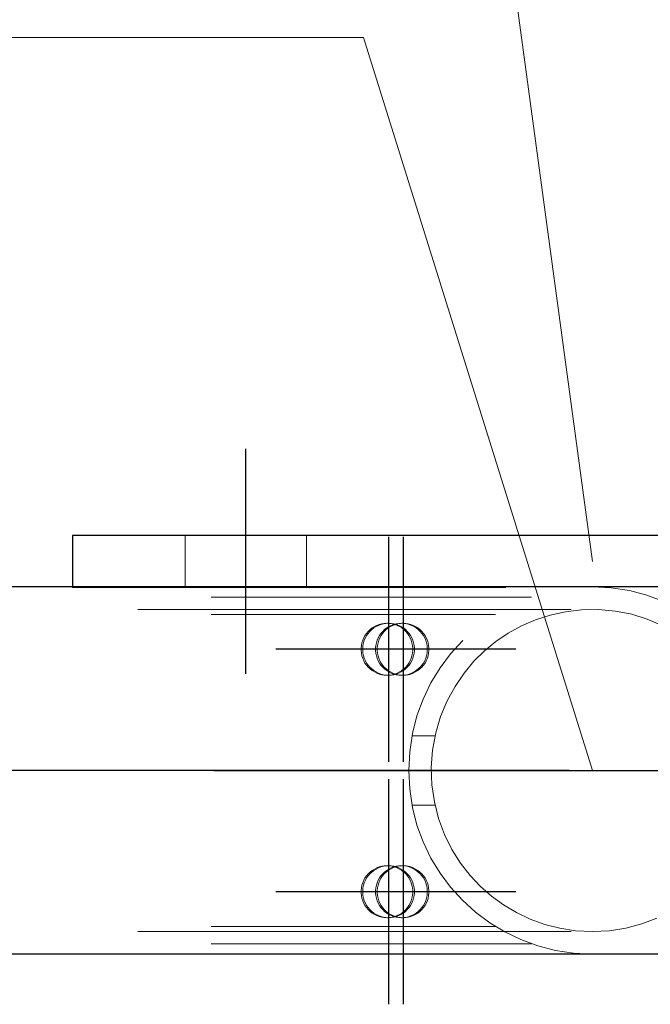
# Model space of a CAD drawing. Header units: millimetres. Extents: x -851 to 2, y 9346 to 10016.
# Tile 428 of 505: x -287.8 to -284.16, y 9579.48 to 9585.16. Entities that reach past the tile are written whole.
import ezdxf

# ---------------------------------------------------------------- set-up
doc = ezdxf.new("R2010")
doc.units = ezdxf.units.MM
doc.header["$LTSCALE"] = 10
doc.linetypes.add('HIDDEN', pattern=[0.375, 0.25, -0.125])
doc.linetypes.add('MITTE', pattern=[2, 1.25, -0.25, 0.25, -0.25])
for name, color, linetype, lineweight in [('PS_Hidden', 2, 'HIDDEN', 9), ('PS_Pos', 1, 'Continuous', 15), ('PS_Shape', 161, 'Continuous', 30), ('PS_SOLID', 7, 'Continuous', 30)]:
    doc.layers.add(name, color=color, linetype=linetype, lineweight=lineweight)
doc.layers.add('PS_Mid', color=5, linetype='MITTE')

# ---------------------------------------------------------------- blocks, each defined once
blk = doc.blocks.new('*X865')
at = {"layer": 'PS_Hidden', "color": 2, "linetype": 'HIDDEN'}
for p, q in [((-286.8424, 9582.1856), (-286.8424, 9581.8856)), ((-286.1424, 9582.1856), (-286.1424, 9581.8856)), ((-287.4924, 9581.8884), (-287.4924, 9581.8856)), ((-287.4924, 9581.8856), (-281.4924, 9581.8856)), ((-294.1924, 9581.8284), (-284.844, 9581.8284)), ((-187.1157, 9581.7584), (-423.9557, 9581.7584)), ((-284.5545, 9581.7563), (-284.6478, 9581.7453)), ((-284.4564, 9581.7577), (-284.5545, 9581.7563)), ((-284.3593, 9581.7488), (-284.4564, 9581.7577)), ((-284.2654, 9581.7303), (-284.3593, 9581.7488)), ((-294.1924, 9581.7284), (-285.0524, 9581.7284)), ((-284.8209, 9581.6985), (-284.9015, 9581.6636)), ((-284.7364, 9581.7258), (-284.8209, 9581.6985)), ((-284.6478, 9581.7453), (-284.7364, 9581.7258)), ((-284.1752, 9581.7026), (-284.2654, 9581.7303)), ((-284.0889, 9581.6663), (-284.1752, 9581.7026)), ((-285.7864, 9581.6317), (-285.7754, 9581.6422)), ((-285.7661, 9581.6422), (-285.7771, 9581.6317)), ((-285.7754, 9581.6422), (-285.7635, 9581.6515)), ((-285.7542, 9581.6515), (-285.7661, 9581.6422)), ((-285.7635, 9581.6515), (-285.7506, 9581.6595)), ((-285.7413, 9581.6595), (-285.7542, 9581.6515)), ((-285.7506, 9581.6595), (-285.7371, 9581.6662)), ((-285.7277, 9581.6662), (-285.7413, 9581.6595)), ((-285.7371, 9581.6662), (-285.7229, 9581.6715)), ((-285.7136, 9581.6715), (-285.7277, 9581.6662)), ((-285.7229, 9581.6715), (-285.7082, 9581.6753)), ((-285.6989, 9581.6753), (-285.7136, 9581.6715)), ((-285.7082, 9581.6753), (-285.6933, 9581.6776)), ((-285.7027, 9581.6317), (-285.6917, 9581.6422)), ((-285.684, 9581.6776), (-285.6989, 9581.6753)), ((-285.6933, 9581.6776), (-285.6782, 9581.6784)), ((-285.6824, 9581.6422), (-285.6933, 9581.6317)), ((-285.6917, 9581.6422), (-285.6797, 9581.6515)), ((-285.6688, 9581.6784), (-285.684, 9581.6776)), ((-285.6704, 9581.6515), (-285.6824, 9581.6422)), ((-285.6797, 9581.6515), (-285.6669, 9581.6595)), ((-285.6782, 9581.6784), (-285.663, 9581.6776)), ((-285.6782, 9581.6784), (-285.6688, 9581.6784)), ((-285.6576, 9581.6595), (-285.6704, 9581.6515)), ((-285.6537, 9581.6776), (-285.6688, 9581.6784)), ((-285.6669, 9581.6595), (-285.6533, 9581.6662)), ((-285.663, 9581.6776), (-285.6481, 9581.6753)), ((-285.644, 9581.6662), (-285.6576, 9581.6595)), ((-285.6388, 9581.6753), (-285.6537, 9581.6776)), ((-285.6533, 9581.6662), (-285.6391, 9581.6715)), ((-285.6481, 9581.6753), (-285.6334, 9581.6715)), ((-285.6298, 9581.6715), (-285.644, 9581.6662)), ((-285.6391, 9581.6715), (-285.6245, 9581.6753)), ((-285.6241, 9581.6715), (-285.6388, 9581.6753)), ((-285.6334, 9581.6715), (-285.6193, 9581.6662)), ((-285.6152, 9581.6753), (-285.6298, 9581.6715)), ((-285.6245, 9581.6753), (-285.6095, 9581.6776)), ((-285.61, 9581.6662), (-285.6241, 9581.6715)), ((-285.6193, 9581.6662), (-285.6057, 9581.6595)), ((-285.6002, 9581.6776), (-285.6152, 9581.6753)), ((-285.5964, 9581.6595), (-285.61, 9581.6662)), ((-285.6095, 9581.6776), (-285.5944, 9581.6784)), ((-285.6057, 9581.6595), (-285.5928, 9581.6515)), ((-285.5851, 9581.6784), (-285.6002, 9581.6776)), ((-285.5835, 9581.6515), (-285.5964, 9581.6595)), ((-285.5944, 9581.6784), (-285.5793, 9581.6776)), ((-285.5944, 9581.6784), (-285.5851, 9581.6784)), ((-285.5928, 9581.6515), (-285.5809, 9581.6422)), ((-285.57, 9581.6776), (-285.5851, 9581.6784)), ((-285.5716, 9581.6422), (-285.5835, 9581.6515)), ((-285.5809, 9581.6422), (-285.5699, 9581.6317)), ((-285.5793, 9581.6776), (-285.5643, 9581.6753)), ((-285.5606, 9581.6317), (-285.5716, 9581.6422)), ((-285.555, 9581.6753), (-285.57, 9581.6776)), ((-285.5643, 9581.6753), (-285.5497, 9581.6715)), ((-285.5404, 9581.6715), (-285.555, 9581.6753)), ((-285.5497, 9581.6715), (-285.5355, 9581.6662)), ((-285.5262, 9581.6662), (-285.5404, 9581.6715)), ((-285.5355, 9581.6662), (-285.5219, 9581.6595)), ((-285.5126, 9581.6595), (-285.5262, 9581.6662)), ((-285.5219, 9581.6595), (-285.5091, 9581.6515)), ((-285.4998, 9581.6515), (-285.5126, 9581.6595)), ((-285.5091, 9581.6515), (-285.4971, 9581.6422)), ((-285.4878, 9581.6422), (-285.4998, 9581.6515)), ((-285.4971, 9581.6422), (-285.4862, 9581.6317)), ((-285.4769, 9581.6317), (-285.4878, 9581.6422)), ((-284.9015, 9581.6636), (-284.9779, 9581.6215)), ((-285.8227, 9581.566), (-285.8182, 9581.5805)), ((-285.8182, 9581.5805), (-285.8122, 9581.5945)), ((-285.8089, 9581.5805), (-285.8134, 9581.566)), ((-285.8122, 9581.5945), (-285.8049, 9581.6077)), ((-285.8029, 9581.5945), (-285.8089, 9581.5805)), ((-285.8049, 9581.6077), (-285.7963, 9581.6202)), ((-285.7956, 9581.6077), (-285.8029, 9581.5945)), ((-285.7963, 9581.6202), (-285.7864, 9581.6317)), ((-285.787, 9581.6202), (-285.7956, 9581.6077)), ((-285.7771, 9581.6317), (-285.787, 9581.6202)), ((-285.739, 9581.566), (-285.7345, 9581.5805)), ((-285.7345, 9581.5805), (-285.7285, 9581.5945)), ((-285.7252, 9581.5805), (-285.7297, 9581.566)), ((-285.7285, 9581.5945), (-285.7212, 9581.6077)), ((-285.7192, 9581.5945), (-285.7252, 9581.5805)), ((-285.7212, 9581.6077), (-285.7125, 9581.6202)), ((-285.7118, 9581.6077), (-285.7192, 9581.5945)), ((-285.7125, 9581.6202), (-285.7027, 9581.6317)), ((-285.7032, 9581.6202), (-285.7118, 9581.6077)), ((-285.6933, 9581.6317), (-285.7032, 9581.6202)), ((-285.5699, 9581.6317), (-285.5601, 9581.6202)), ((-285.5507, 9581.6202), (-285.5606, 9581.6317)), ((-285.5601, 9581.6202), (-285.5514, 9581.6077)), ((-285.5514, 9581.6077), (-285.5441, 9581.5945)), ((-285.5421, 9581.6077), (-285.5507, 9581.6202)), ((-285.5441, 9581.5945), (-285.5381, 9581.5805)), ((-285.5348, 9581.5945), (-285.5421, 9581.6077)), ((-285.5381, 9581.5805), (-285.5336, 9581.566)), ((-285.5288, 9581.5805), (-285.5348, 9581.5945)), ((-285.5243, 9581.566), (-285.5288, 9581.5805)), ((-285.4862, 9581.6317), (-285.4763, 9581.6202)), ((-285.467, 9581.6202), (-285.4769, 9581.6317)), ((-285.4763, 9581.6202), (-285.4677, 9581.6077)), ((-285.4677, 9581.6077), (-285.4603, 9581.5945)), ((-285.4584, 9581.6077), (-285.467, 9581.6202)), ((-285.4603, 9581.5945), (-285.4544, 9581.5805)), ((-285.451, 9581.5945), (-285.4584, 9581.6077)), ((-285.4544, 9581.5805), (-285.4498, 9581.566)), ((-285.445, 9581.5805), (-285.451, 9581.5945)), ((-285.4405, 9581.566), (-285.445, 9581.5805)), ((-284.9779, 9581.6215), (-285.0494, 9581.573)), ((-285.8273, 9581.536), (-285.8258, 9581.5511)), ((-285.8273, 9581.5208), (-285.8273, 9581.536)), ((-285.8258, 9581.5057), (-285.8273, 9581.5208)), ((-285.8258, 9581.5511), (-285.8227, 9581.566)), ((-285.8165, 9581.5511), (-285.818, 9581.536)), ((-285.818, 9581.536), (-285.818, 9581.5208)), ((-285.818, 9581.5208), (-285.8165, 9581.5057)), ((-285.8134, 9581.566), (-285.8165, 9581.5511)), ((-285.7436, 9581.536), (-285.742, 9581.5511)), ((-285.7436, 9581.5208), (-285.7436, 9581.536)), ((-285.742, 9581.5057), (-285.7436, 9581.5208)), ((-285.742, 9581.5511), (-285.739, 9581.566)), ((-285.7327, 9581.5511), (-285.7343, 9581.536)), ((-285.7343, 9581.536), (-285.7343, 9581.5208)), ((-285.7343, 9581.5208), (-285.7327, 9581.5057)), ((-285.7297, 9581.566), (-285.7327, 9581.5511)), ((-285.5336, 9581.566), (-285.5305, 9581.5511)), ((-285.5305, 9581.5511), (-285.529, 9581.536)), ((-285.529, 9581.5208), (-285.5305, 9581.5057)), ((-285.529, 9581.536), (-285.529, 9581.5208)), ((-285.5212, 9581.5511), (-285.5243, 9581.566)), ((-285.5197, 9581.536), (-285.5212, 9581.5511)), ((-285.5212, 9581.5057), (-285.5197, 9581.5208)), ((-285.5197, 9581.5208), (-285.5197, 9581.536)), ((-285.4498, 9581.566), (-285.4468, 9581.5511)), ((-285.4468, 9581.5511), (-285.4452, 9581.536)), ((-285.4452, 9581.5208), (-285.4468, 9581.5057)), ((-285.4452, 9581.536), (-285.4452, 9581.5208)), ((-285.4375, 9581.5511), (-285.4405, 9581.566)), ((-285.4359, 9581.536), (-285.4375, 9581.5511)), ((-285.4375, 9581.5057), (-285.4359, 9581.5208)), ((-285.4359, 9581.5208), (-285.4359, 9581.536)), ((-285.0494, 9581.573), (-285.1155, 9581.5188)), ((-285.8227, 9581.4908), (-285.8258, 9581.5057)), ((-285.8182, 9581.4763), (-285.8227, 9581.4908)), ((-285.8122, 9581.4623), (-285.8182, 9581.4763)), ((-285.8165, 9581.5057), (-285.8134, 9581.4908)), ((-285.8134, 9581.4908), (-285.8089, 9581.4763)), ((-285.8089, 9581.4763), (-285.8029, 9581.4623)), ((-285.739, 9581.4908), (-285.742, 9581.5057)), ((-285.7345, 9581.4763), (-285.739, 9581.4908)), ((-285.7285, 9581.4623), (-285.7345, 9581.4763)), ((-285.7327, 9581.5057), (-285.7297, 9581.4908)), ((-285.7297, 9581.4908), (-285.7252, 9581.4763)), ((-285.7252, 9581.4763), (-285.7192, 9581.4623)), ((-285.5381, 9581.4763), (-285.5441, 9581.4623)), ((-285.5336, 9581.4908), (-285.5381, 9581.4763)), ((-285.5348, 9581.4623), (-285.5288, 9581.4763)), ((-285.5305, 9581.5057), (-285.5336, 9581.4908)), ((-285.5288, 9581.4763), (-285.5243, 9581.4908)), ((-285.5243, 9581.4908), (-285.5212, 9581.5057)), ((-285.4544, 9581.4763), (-285.4603, 9581.4623)), ((-285.4498, 9581.4908), (-285.4544, 9581.4763)), ((-285.451, 9581.4623), (-285.445, 9581.4763)), ((-285.4468, 9581.5057), (-285.4498, 9581.4908)), ((-285.445, 9581.4763), (-285.4405, 9581.4908)), ((-285.4405, 9581.4908), (-285.4375, 9581.5057)), ((-285.1155, 9581.5188), (-285.1761, 9581.4588)), ((-285.8049, 9581.4491), (-285.8122, 9581.4623)), ((-285.7963, 9581.4366), (-285.8049, 9581.4491)), ((-285.8029, 9581.4623), (-285.7956, 9581.4491)), ((-285.7864, 9581.4251), (-285.7963, 9581.4366)), ((-285.7956, 9581.4491), (-285.787, 9581.4366)), ((-285.787, 9581.4366), (-285.7771, 9581.4251)), ((-285.7754, 9581.4146), (-285.7864, 9581.4251)), ((-285.7771, 9581.4251), (-285.7661, 9581.4146)), ((-285.7635, 9581.4053), (-285.7754, 9581.4146)), ((-285.7661, 9581.4146), (-285.7542, 9581.4053)), ((-285.7212, 9581.4491), (-285.7285, 9581.4623)), ((-285.7125, 9581.4366), (-285.7212, 9581.4491)), ((-285.7192, 9581.4623), (-285.7118, 9581.4491)), ((-285.7027, 9581.4251), (-285.7125, 9581.4366)), ((-285.7118, 9581.4491), (-285.7032, 9581.4366)), ((-285.7032, 9581.4366), (-285.6933, 9581.4251)), ((-285.6917, 9581.4146), (-285.7027, 9581.4251)), ((-285.6933, 9581.4251), (-285.6824, 9581.4146)), ((-285.6797, 9581.4053), (-285.6917, 9581.4146)), ((-285.6824, 9581.4146), (-285.6704, 9581.4053)), ((-285.5809, 9581.4146), (-285.5928, 9581.4053)), ((-285.5835, 9581.4053), (-285.5716, 9581.4146)), ((-285.5699, 9581.4251), (-285.5809, 9581.4146)), ((-285.5716, 9581.4146), (-285.5606, 9581.4251)), ((-285.5601, 9581.4366), (-285.5699, 9581.4251)), ((-285.5606, 9581.4251), (-285.5507, 9581.4366)), ((-285.5514, 9581.4491), (-285.5601, 9581.4366)), ((-285.5441, 9581.4623), (-285.5514, 9581.4491)), ((-285.5507, 9581.4366), (-285.5421, 9581.4491)), ((-285.5421, 9581.4491), (-285.5348, 9581.4623)), ((-285.4971, 9581.4146), (-285.5091, 9581.4053)), ((-285.4998, 9581.4053), (-285.4878, 9581.4146)), ((-285.4862, 9581.4251), (-285.4971, 9581.4146)), ((-285.4878, 9581.4146), (-285.4769, 9581.4251)), ((-285.4763, 9581.4366), (-285.4862, 9581.4251)), ((-285.4769, 9581.4251), (-285.467, 9581.4366)), ((-285.4677, 9581.4491), (-285.4763, 9581.4366)), ((-285.4603, 9581.4623), (-285.4677, 9581.4491)), ((-285.467, 9581.4366), (-285.4584, 9581.4491)), ((-285.4584, 9581.4491), (-285.451, 9581.4623)), ((-285.1761, 9581.4588), (-285.2331, 9581.3905)), ((-285.7506, 9581.3972), (-285.7635, 9581.4053)), ((-285.7542, 9581.4053), (-285.7413, 9581.3972)), ((-285.7371, 9581.3906), (-285.7506, 9581.3972)), ((-285.7413, 9581.3972), (-285.7277, 9581.3906)), ((-285.7229, 9581.3853), (-285.7371, 9581.3906)), ((-285.7277, 9581.3906), (-285.7136, 9581.3853)), ((-285.7082, 9581.3815), (-285.7229, 9581.3853)), ((-285.7136, 9581.3853), (-285.6989, 9581.3815)), ((-285.6933, 9581.3792), (-285.7082, 9581.3815)), ((-285.6989, 9581.3815), (-285.684, 9581.3792)), ((-285.6782, 9581.3784), (-285.6933, 9581.3792)), ((-285.684, 9581.3792), (-285.6688, 9581.3784)), ((-285.6669, 9581.3972), (-285.6797, 9581.4053)), ((-285.663, 9581.3792), (-285.6782, 9581.3784)), ((-285.6782, 9581.3784), (-285.6688, 9581.3784)), ((-285.6704, 9581.4053), (-285.6576, 9581.3972)), ((-285.6688, 9581.3784), (-285.6537, 9581.3792)), ((-285.6533, 9581.3906), (-285.6669, 9581.3972)), ((-285.6481, 9581.3815), (-285.663, 9581.3792)), ((-285.6576, 9581.3972), (-285.644, 9581.3906)), ((-285.6537, 9581.3792), (-285.6388, 9581.3815)), ((-285.6391, 9581.3853), (-285.6533, 9581.3906)), ((-285.6334, 9581.3853), (-285.6481, 9581.3815)), ((-285.644, 9581.3906), (-285.6298, 9581.3853)), ((-285.6245, 9581.3815), (-285.6391, 9581.3853)), ((-285.6388, 9581.3815), (-285.6241, 9581.3853)), ((-285.6193, 9581.3906), (-285.6334, 9581.3853)), ((-285.6298, 9581.3853), (-285.6152, 9581.3815)), ((-285.6095, 9581.3792), (-285.6245, 9581.3815)), ((-285.6241, 9581.3853), (-285.61, 9581.3906)), ((-285.6057, 9581.3972), (-285.6193, 9581.3906)), ((-285.6152, 9581.3815), (-285.6002, 9581.3792)), ((-285.61, 9581.3906), (-285.5964, 9581.3972)), ((-285.5944, 9581.3784), (-285.6095, 9581.3792)), ((-285.5928, 9581.4053), (-285.6057, 9581.3972)), ((-285.6002, 9581.3792), (-285.5851, 9581.3784)), ((-285.5964, 9581.3972), (-285.5835, 9581.4053)), ((-285.5793, 9581.3792), (-285.5944, 9581.3784)), ((-285.5944, 9581.3784), (-285.5851, 9581.3784)), ((-285.5851, 9581.3784), (-285.57, 9581.3792)), ((-285.5643, 9581.3815), (-285.5793, 9581.3792)), ((-285.57, 9581.3792), (-285.555, 9581.3815)), ((-285.5497, 9581.3853), (-285.5643, 9581.3815)), ((-285.555, 9581.3815), (-285.5404, 9581.3853)), ((-285.5355, 9581.3906), (-285.5497, 9581.3853)), ((-285.5404, 9581.3853), (-285.5262, 9581.3906)), ((-285.5219, 9581.3972), (-285.5355, 9581.3906)), ((-285.5262, 9581.3906), (-285.5126, 9581.3972)), ((-285.5091, 9581.4053), (-285.5219, 9581.3972)), ((-285.5126, 9581.3972), (-285.4998, 9581.4053)), ((-285.2331, 9581.3905), (-285.2853, 9581.314)), ((-285.2853, 9581.314), (-285.331, 9581.2303)), ((-285.331, 9581.2303), (-285.3686, 9581.1402)), ((-285.3686, 9581.1402), (-285.3968, 9581.0451)), ((-285.5334, 9581.0284), (-285.4006, 9581.0284)), ((-285.3968, 9581.0451), (-285.4149, 9580.9465)), ((-285.4149, 9580.9465), (-285.4222, 9580.8466)), ((-285.4222, 9580.8466), (-285.4188, 9580.7466)), ((-285.4188, 9580.7466), (-285.4046, 9580.6473)), ((-285.5334, 9580.6284), (-285.4006, 9580.6284)), ((-285.4046, 9580.6473), (-285.38, 9580.5507)), ((-285.38, 9580.5507), (-285.3457, 9580.4586)), ((-285.3457, 9580.4586), (-285.3028, 9580.3724)), ((-285.3028, 9580.3724), (-285.2528, 9580.2933)), ((-285.7371, 9580.2662), (-285.7229, 9580.2715)), ((-285.7136, 9580.2715), (-285.7277, 9580.2662)), ((-285.7229, 9580.2715), (-285.7082, 9580.2753)), ((-285.6989, 9580.2753), (-285.7136, 9580.2715)), ((-285.7082, 9580.2753), (-285.6933, 9580.2776)), ((-285.684, 9580.2776), (-285.6989, 9580.2753)), ((-285.6933, 9580.2776), (-285.6782, 9580.2784)), ((-285.6688, 9580.2784), (-285.684, 9580.2776)), ((-285.6782, 9580.2784), (-285.663, 9580.2776)), ((-285.6782, 9580.2784), (-285.6688, 9580.2784)), ((-285.6537, 9580.2776), (-285.6688, 9580.2784)), ((-285.663, 9580.2776), (-285.6481, 9580.2753)), ((-285.6388, 9580.2753), (-285.6537, 9580.2776)), ((-285.6533, 9580.2662), (-285.6391, 9580.2715)), ((-285.6481, 9580.2753), (-285.6334, 9580.2715)), ((-285.6298, 9580.2715), (-285.644, 9580.2662)), ((-285.6391, 9580.2715), (-285.6245, 9580.2753)), ((-285.6241, 9580.2715), (-285.6388, 9580.2753)), ((-285.6334, 9580.2715), (-285.6193, 9580.2662)), ((-285.6152, 9580.2753), (-285.6298, 9580.2715)), ((-285.6245, 9580.2753), (-285.6095, 9580.2776)), ((-285.61, 9580.2662), (-285.6241, 9580.2715)), ((-285.6002, 9580.2776), (-285.6152, 9580.2753)), ((-285.6095, 9580.2776), (-285.5944, 9580.2784)), ((-285.5851, 9580.2784), (-285.6002, 9580.2776)), ((-285.5944, 9580.2784), (-285.5793, 9580.2776)), ((-285.5944, 9580.2784), (-285.5851, 9580.2784)), ((-285.57, 9580.2776), (-285.5851, 9580.2784)), ((-285.5793, 9580.2776), (-285.5643, 9580.2753)), ((-285.555, 9580.2753), (-285.57, 9580.2776)), ((-285.5643, 9580.2753), (-285.5497, 9580.2715)), ((-285.5404, 9580.2715), (-285.555, 9580.2753)), ((-285.5497, 9580.2715), (-285.5355, 9580.2662)), ((-285.5262, 9580.2662), (-285.5404, 9580.2715)), ((-285.2528, 9580.2933), (-285.1973, 9580.2219)), ((-285.8049, 9580.2077), (-285.7963, 9580.2202)), ((-285.7963, 9580.2202), (-285.7864, 9580.2317)), ((-285.787, 9580.2202), (-285.7956, 9580.2077)), ((-285.7771, 9580.2317), (-285.787, 9580.2202)), ((-285.7864, 9580.2317), (-285.7754, 9580.2422)), ((-285.7661, 9580.2422), (-285.7771, 9580.2317)), ((-285.7754, 9580.2422), (-285.7635, 9580.2515)), ((-285.7542, 9580.2515), (-285.7661, 9580.2422)), ((-285.7635, 9580.2515), (-285.7506, 9580.2595)), ((-285.7413, 9580.2595), (-285.7542, 9580.2515)), ((-285.7506, 9580.2595), (-285.7371, 9580.2662)), ((-285.7277, 9580.2662), (-285.7413, 9580.2595)), ((-285.7212, 9580.2077), (-285.7125, 9580.2202)), ((-285.7125, 9580.2202), (-285.7027, 9580.2317)), ((-285.7032, 9580.2202), (-285.7118, 9580.2077)), ((-285.6933, 9580.2317), (-285.7032, 9580.2202)), ((-285.7027, 9580.2317), (-285.6917, 9580.2422)), ((-285.6824, 9580.2422), (-285.6933, 9580.2317)), ((-285.6917, 9580.2422), (-285.6797, 9580.2515)), ((-285.6704, 9580.2515), (-285.6824, 9580.2422)), ((-285.6797, 9580.2515), (-285.6669, 9580.2595)), ((-285.6576, 9580.2595), (-285.6704, 9580.2515)), ((-285.6669, 9580.2595), (-285.6533, 9580.2662)), ((-285.644, 9580.2662), (-285.6576, 9580.2595)), ((-285.6193, 9580.2662), (-285.6057, 9580.2595)), ((-285.5964, 9580.2595), (-285.61, 9580.2662)), ((-285.6057, 9580.2595), (-285.5928, 9580.2515)), ((-285.5835, 9580.2515), (-285.5964, 9580.2595)), ((-285.5928, 9580.2515), (-285.5809, 9580.2422)), ((-285.5716, 9580.2422), (-285.5835, 9580.2515)), ((-285.5809, 9580.2422), (-285.5699, 9580.2317)), ((-285.5606, 9580.2317), (-285.5716, 9580.2422)), ((-285.5699, 9580.2317), (-285.5601, 9580.2202)), ((-285.5507, 9580.2202), (-285.5606, 9580.2317)), ((-285.5601, 9580.2202), (-285.5514, 9580.2077)), ((-285.5421, 9580.2077), (-285.5507, 9580.2202)), ((-285.5355, 9580.2662), (-285.5219, 9580.2595)), ((-285.5126, 9580.2595), (-285.5262, 9580.2662)), ((-285.5219, 9580.2595), (-285.5091, 9580.2515)), ((-285.4998, 9580.2515), (-285.5126, 9580.2595)), ((-285.5091, 9580.2515), (-285.4971, 9580.2422)), ((-285.4878, 9580.2422), (-285.4998, 9580.2515)), ((-285.4971, 9580.2422), (-285.4862, 9580.2317)), ((-285.4769, 9580.2317), (-285.4878, 9580.2422)), ((-285.4862, 9580.2317), (-285.4763, 9580.2202)), ((-285.467, 9580.2202), (-285.4769, 9580.2317)), ((-285.4763, 9580.2202), (-285.4677, 9580.2077)), ((-285.4584, 9580.2077), (-285.467, 9580.2202)), ((-285.1973, 9580.2219), (-285.1381, 9580.159)), ((-285.8258, 9580.1511), (-285.8227, 9580.166)), ((-285.8227, 9580.166), (-285.8182, 9580.1805)), ((-285.8182, 9580.1805), (-285.8122, 9580.1945)), ((-285.8134, 9580.166), (-285.8165, 9580.1511)), ((-285.8089, 9580.1805), (-285.8134, 9580.166)), ((-285.8122, 9580.1945), (-285.8049, 9580.2077)), ((-285.8029, 9580.1945), (-285.8089, 9580.1805)), ((-285.7956, 9580.2077), (-285.8029, 9580.1945)), ((-285.742, 9580.1511), (-285.739, 9580.166)), ((-285.739, 9580.166), (-285.7345, 9580.1805)), ((-285.7345, 9580.1805), (-285.7285, 9580.1945)), ((-285.7297, 9580.166), (-285.7327, 9580.1511)), ((-285.7252, 9580.1805), (-285.7297, 9580.166)), ((-285.7285, 9580.1945), (-285.7212, 9580.2077)), ((-285.7192, 9580.1945), (-285.7252, 9580.1805)), ((-285.7118, 9580.2077), (-285.7192, 9580.1945)), ((-285.5514, 9580.2077), (-285.5441, 9580.1945)), ((-285.5441, 9580.1945), (-285.5381, 9580.1805)), ((-285.5348, 9580.1945), (-285.5421, 9580.2077)), ((-285.5381, 9580.1805), (-285.5336, 9580.166)), ((-285.5288, 9580.1805), (-285.5348, 9580.1945)), ((-285.5336, 9580.166), (-285.5305, 9580.1511)), ((-285.5243, 9580.166), (-285.5288, 9580.1805)), ((-285.5212, 9580.1511), (-285.5243, 9580.166)), ((-285.4677, 9580.2077), (-285.4603, 9580.1945)), ((-285.4603, 9580.1945), (-285.4544, 9580.1805)), ((-285.451, 9580.1945), (-285.4584, 9580.2077)), ((-285.4544, 9580.1805), (-285.4498, 9580.166)), ((-285.445, 9580.1805), (-285.451, 9580.1945)), ((-285.4498, 9580.166), (-285.4468, 9580.1511)), ((-285.4405, 9580.166), (-285.445, 9580.1805)), ((-285.4375, 9580.1511), (-285.4405, 9580.166)), ((-285.1381, 9580.159), (-285.0741, 9580.1029)), ((-285.8273, 9580.136), (-285.8258, 9580.1511)), ((-285.8273, 9580.1208), (-285.8273, 9580.136)), ((-285.8258, 9580.1057), (-285.8273, 9580.1208)), ((-285.8227, 9580.0908), (-285.8258, 9580.1057)), ((-285.8165, 9580.1511), (-285.818, 9580.136)), ((-285.818, 9580.136), (-285.818, 9580.1208)), ((-285.818, 9580.1208), (-285.8165, 9580.1057)), ((-285.8165, 9580.1057), (-285.8134, 9580.0908)), ((-285.7436, 9580.136), (-285.742, 9580.1511)), ((-285.7436, 9580.1208), (-285.7436, 9580.136)), ((-285.742, 9580.1057), (-285.7436, 9580.1208)), ((-285.739, 9580.0908), (-285.742, 9580.1057)), ((-285.7327, 9580.1511), (-285.7343, 9580.136)), ((-285.7343, 9580.136), (-285.7343, 9580.1208)), ((-285.7343, 9580.1208), (-285.7327, 9580.1057)), ((-285.7327, 9580.1057), (-285.7297, 9580.0908)), ((-285.5305, 9580.1057), (-285.5336, 9580.0908)), ((-285.5305, 9580.1511), (-285.529, 9580.136)), ((-285.529, 9580.1208), (-285.5305, 9580.1057)), ((-285.529, 9580.136), (-285.529, 9580.1208)), ((-285.5243, 9580.0908), (-285.5212, 9580.1057)), ((-285.5197, 9580.136), (-285.5212, 9580.1511)), ((-285.5212, 9580.1057), (-285.5197, 9580.1208)), ((-285.5197, 9580.1208), (-285.5197, 9580.136)), ((-285.4468, 9580.1057), (-285.4498, 9580.0908)), ((-285.4468, 9580.1511), (-285.4452, 9580.136)), ((-285.4452, 9580.1208), (-285.4468, 9580.1057)), ((-285.4452, 9580.136), (-285.4452, 9580.1208)), ((-285.4405, 9580.0908), (-285.4375, 9580.1057)), ((-285.4359, 9580.136), (-285.4375, 9580.1511)), ((-285.4375, 9580.1057), (-285.4359, 9580.1208)), ((-285.4359, 9580.1208), (-285.4359, 9580.136)), ((-285.0741, 9580.1029), (-285.0045, 9580.0522)), ((-285.8182, 9580.0763), (-285.8227, 9580.0908)), ((-285.8122, 9580.0623), (-285.8182, 9580.0763)), ((-285.8134, 9580.0908), (-285.8089, 9580.0763)), ((-285.8049, 9580.0491), (-285.8122, 9580.0623)), ((-285.8089, 9580.0763), (-285.8029, 9580.0623)), ((-285.7963, 9580.0366), (-285.8049, 9580.0491)), ((-285.8029, 9580.0623), (-285.7956, 9580.0491)), ((-285.7956, 9580.0491), (-285.787, 9580.0366)), ((-285.7345, 9580.0763), (-285.739, 9580.0908)), ((-285.7285, 9580.0623), (-285.7345, 9580.0763)), ((-285.7297, 9580.0908), (-285.7252, 9580.0763)), ((-285.7212, 9580.0491), (-285.7285, 9580.0623)), ((-285.7252, 9580.0763), (-285.7192, 9580.0623)), ((-285.7125, 9580.0366), (-285.7212, 9580.0491)), ((-285.7192, 9580.0623), (-285.7118, 9580.0491)), ((-285.7118, 9580.0491), (-285.7032, 9580.0366)), ((-285.5514, 9580.0491), (-285.5601, 9580.0366)), ((-285.5441, 9580.0623), (-285.5514, 9580.0491)), ((-285.5507, 9580.0366), (-285.5421, 9580.0491)), ((-285.5381, 9580.0763), (-285.5441, 9580.0623)), ((-285.5421, 9580.0491), (-285.5348, 9580.0623)), ((-285.5336, 9580.0908), (-285.5381, 9580.0763)), ((-285.5348, 9580.0623), (-285.5288, 9580.0763)), ((-285.5288, 9580.0763), (-285.5243, 9580.0908)), ((-285.4677, 9580.0491), (-285.4763, 9580.0366)), ((-285.4603, 9580.0623), (-285.4677, 9580.0491)), ((-285.467, 9580.0366), (-285.4584, 9580.0491)), ((-285.4544, 9580.0763), (-285.4603, 9580.0623)), ((-285.4584, 9580.0491), (-285.451, 9580.0623)), ((-285.4498, 9580.0908), (-285.4544, 9580.0763)), ((-285.451, 9580.0623), (-285.445, 9580.0763)), ((-285.445, 9580.0763), (-285.4405, 9580.0908)), ((-285.0045, 9580.0522), (-284.9298, 9580.0077)), ((-285.7864, 9580.0251), (-285.7963, 9580.0366)), ((-285.787, 9580.0366), (-285.7771, 9580.0251)), ((-285.7754, 9580.0146), (-285.7864, 9580.0251)), ((-285.7771, 9580.0251), (-285.7661, 9580.0146)), ((-285.7635, 9580.0053), (-285.7754, 9580.0146)), ((-285.7661, 9580.0146), (-285.7542, 9580.0053)), ((-285.7506, 9579.9972), (-285.7635, 9580.0053)), ((-285.7542, 9580.0053), (-285.7413, 9579.9972)), ((-285.7371, 9579.9906), (-285.7506, 9579.9972)), ((-285.7413, 9579.9972), (-285.7277, 9579.9906)), ((-285.7229, 9579.9853), (-285.7371, 9579.9906)), ((-285.7277, 9579.9906), (-285.7136, 9579.9853)), ((-285.7027, 9580.0251), (-285.7125, 9580.0366)), ((-285.7032, 9580.0366), (-285.6933, 9580.0251)), ((-285.6917, 9580.0146), (-285.7027, 9580.0251)), ((-285.6933, 9580.0251), (-285.6824, 9580.0146)), ((-285.6797, 9580.0053), (-285.6917, 9580.0146)), ((-285.6824, 9580.0146), (-285.6704, 9580.0053)), ((-285.6669, 9579.9972), (-285.6797, 9580.0053)), ((-285.6704, 9580.0053), (-285.6576, 9579.9972)), ((-285.6533, 9579.9906), (-285.6669, 9579.9972)), ((-285.6576, 9579.9972), (-285.644, 9579.9906)), ((-285.6391, 9579.9853), (-285.6533, 9579.9906)), ((-285.644, 9579.9906), (-285.6298, 9579.9853)), ((-285.6193, 9579.9906), (-285.6334, 9579.9853)), ((-285.6241, 9579.9853), (-285.61, 9579.9906)), ((-285.6057, 9579.9972), (-285.6193, 9579.9906)), ((-285.61, 9579.9906), (-285.5964, 9579.9972)), ((-285.5928, 9580.0053), (-285.6057, 9579.9972)), ((-285.5964, 9579.9972), (-285.5835, 9580.0053)), ((-285.5809, 9580.0146), (-285.5928, 9580.0053)), ((-285.5835, 9580.0053), (-285.5716, 9580.0146)), ((-285.5699, 9580.0251), (-285.5809, 9580.0146)), ((-285.5716, 9580.0146), (-285.5606, 9580.0251)), ((-285.5601, 9580.0366), (-285.5699, 9580.0251)), ((-285.5606, 9580.0251), (-285.5507, 9580.0366)), ((-285.5355, 9579.9906), (-285.5497, 9579.9853)), ((-285.5404, 9579.9853), (-285.5262, 9579.9906)), ((-285.5219, 9579.9972), (-285.5355, 9579.9906)), ((-285.5262, 9579.9906), (-285.5126, 9579.9972)), ((-285.5091, 9580.0053), (-285.5219, 9579.9972)), ((-285.5126, 9579.9972), (-285.4998, 9580.0053)), ((-285.4971, 9580.0146), (-285.5091, 9580.0053)), ((-285.4998, 9580.0053), (-285.4878, 9580.0146)), ((-285.4862, 9580.0251), (-285.4971, 9580.0146)), ((-285.4878, 9580.0146), (-285.4769, 9580.0251)), ((-285.4763, 9580.0366), (-285.4862, 9580.0251)), ((-285.4769, 9580.0251), (-285.467, 9580.0366)), ((-284.9298, 9580.0077), (-284.8507, 9579.9702)), ((-285.7082, 9579.9815), (-285.7229, 9579.9853)), ((-285.7136, 9579.9853), (-285.6989, 9579.9815)), ((-285.6933, 9579.9792), (-285.7082, 9579.9815)), ((-285.6989, 9579.9815), (-285.684, 9579.9792)), ((-285.6782, 9579.9784), (-285.6933, 9579.9792)), ((-285.684, 9579.9792), (-285.6688, 9579.9784)), ((-285.663, 9579.9792), (-285.6782, 9579.9784)), ((-285.6782, 9579.9784), (-285.6688, 9579.9784)), ((-285.6688, 9579.9784), (-285.6537, 9579.9792)), ((-285.6481, 9579.9815), (-285.663, 9579.9792)), ((-285.6537, 9579.9792), (-285.6388, 9579.9815)), ((-285.6334, 9579.9853), (-285.6481, 9579.9815)), ((-285.6245, 9579.9815), (-285.6391, 9579.9853)), ((-285.6388, 9579.9815), (-285.6241, 9579.9853)), ((-285.6298, 9579.9853), (-285.6152, 9579.9815)), ((-285.6095, 9579.9792), (-285.6245, 9579.9815)), ((-285.6152, 9579.9815), (-285.6002, 9579.9792)), ((-285.5944, 9579.9784), (-285.6095, 9579.9792)), ((-285.6002, 9579.9792), (-285.5851, 9579.9784)), ((-285.5793, 9579.9792), (-285.5944, 9579.9784)), ((-285.5944, 9579.9784), (-285.5851, 9579.9784)), ((-285.5851, 9579.9784), (-285.57, 9579.9792)), ((-285.5643, 9579.9815), (-285.5793, 9579.9792)), ((-285.57, 9579.9792), (-285.555, 9579.9815)), ((-285.5497, 9579.9853), (-285.5643, 9579.9815)), ((-285.555, 9579.9815), (-285.5404, 9579.9853)), ((-284.8507, 9579.9702), (-284.7676, 9579.94)), ((-284.7676, 9579.94), (-284.6805, 9579.9176)), ((-284.2992, 9579.9187), (-284.2076, 9579.9431)), ((-284.2076, 9579.9431), (-284.1198, 9579.9763)), ((-187.1157, 9579.8984), (-423.9557, 9579.8984)), ((-294.1924, 9579.9284), (-285.0524, 9579.9284)), ((-284.6805, 9579.9176), (-284.589, 9579.9034)), ((-284.589, 9579.9034), (-284.4924, 9579.8984)), ((-284.4924, 9579.8984), (-284.3943, 9579.9036)), ((-284.3943, 9579.9036), (-284.2992, 9579.9187)), ((-294.1924, 9579.8284), (-284.844, 9579.8284))]:
    blk.add_line(p, q, dxfattribs=at)
at = {"layer": 'PS_Hidden', "extrusion": (0, 0, -1)}
for start, end in [(270, 90), (90, 270)]:
    blk.add_arc((284.4924, 9580.8284), 1.06, start, end, dxfattribs=at)
at = {"layer": 'PS_Mid', "color": 5, "linetype": 'MITTE'}
for p, q in [((-286.4924, 9581.3856), (-286.4924, 9582.6856)), ((-286.4924, 9581.3856), (-286.4924, 9582.6856)), ((-285.6688, 9582.1784), (-285.6688, 9580.8784)), ((-285.5851, 9582.1784), (-285.5851, 9580.8784)), ((-285.0188, 9581.5284), (-286.3188, 9581.5284)), ((-284.9351, 9581.5284), (-286.2351, 9581.5284)), ((-184.6266, 9580.8284), (-426.4449, 9580.8284)), ((-346.6765, 9580.8284), (-282.3083, 9580.8284)), ((-286.6765, 9580.8284), (-232.3083, 9580.8284)), ((-284.8989, 9580.8284), (-286.0524, 9580.8284)), ((-284.4924, 9580.8284), (-284.4924, 9580.8284)), ((-285.6688, 9580.7784), (-285.6688, 9579.4784)), ((-285.5851, 9580.7784), (-285.5851, 9579.4784)), ((-285.0188, 9580.1284), (-286.3188, 9580.1284)), ((-284.9351, 9580.1284), (-286.2351, 9580.1284))]:
    blk.add_line(p, q, dxfattribs=at)
at = {"layer": 'PS_SOLID', "color": 7, "linetype": 'Continuous'}
for p, q in [((-281.4924, 9582.1856), (-287.4924, 9582.1856)), ((-287.4924, 9582.1856), (-287.4924, 9581.8884)), ((-187.1157, 9581.8884), (-423.9557, 9581.8884)), ((-187.1157, 9579.7684), (-423.9557, 9579.7684))]:
    blk.add_line(p, q, dxfattribs=at)
blk = doc.blocks.new('*X869')
at = {"color": 1}
for p in [(-290.8129, 9585.0603), (-284.4924, 9580.8284)]:
    blk.add_line(p, (-285.8129, 9585.0603), dxfattribs=at)
blk = doc.blocks.new('*X870')
at = {"color": 1}
blk.add_line((-284.4924, 9582.0356), (-285.5441, 9589.8075), dxfattribs=at)

msp = doc.modelspace()

# ---------------------------------------------------------------- block references
at = {"layer": 'PS_Pos'}
for name in ['*X870', '*X869']:
    msp.add_blockref(name, (0, 0), dxfattribs=at)
at = {"layer": 'PS_Shape', "color": 31}
msp.add_blockref('*X865', (0, 0), dxfattribs=at)

doc.saveas('drawing.dxf')
